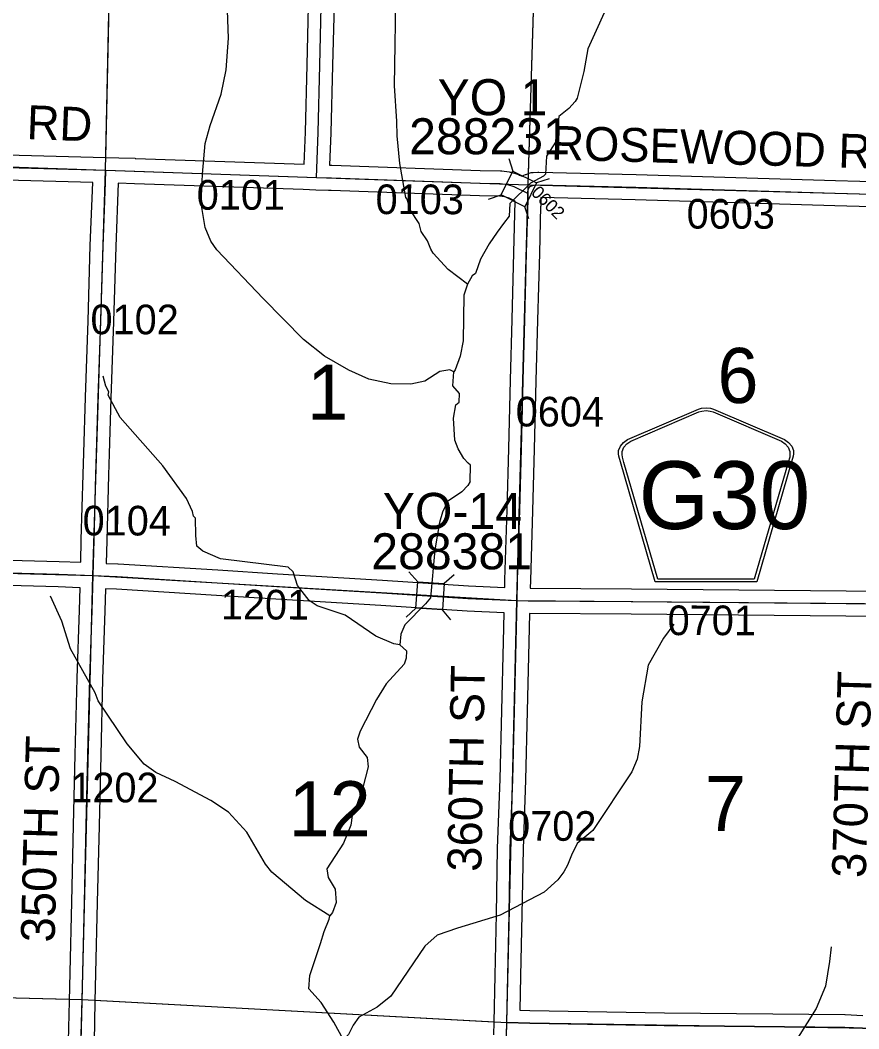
# Model space of a CAD drawing. Extents: x -132.8 to -73.3, y -60 to -26.
# Drawn here: x -104.932 to -102.953, y -40.869 to -38.489 of the extents above; entities that cross this region are included whole.
import ezdxf

# ---------------------------------------------------------------- set-up
doc = ezdxf.new("R2010")
doc.units = 0
for name, color, linetype in [('tdCoHydroRiver', 7, 'Continuous'), ('tdCoSecRdNmbr', 7, 'Continuous'), ('tdCoSecRdTxt', 7, 'Continuous'), ('tdCoSecRteBand', 7, 'Continuous'), ('tdCoSecRteCL', 7, 'Continuous'), ('tdCoSectLine', 7, 'Continuous'), ('tdCoSectLinePart', 7, 'Continuous'), ('tdCoSectNmbr', 7, 'Continuous'), ('tdCoShieldCoRteHrd', 7, 'Continuous'), ('tdCoStrucSec', 7, 'Continuous'), ('tdCoStrucSecCoName', 7, 'Continuous'), ('tdCoStrucSecFHWANum', 7, 'Continuous'), ('tdCoSurfAsphalt', 7, 'Continuous'), ('tdCoSurfEarth', 7, 'Continuous'), ('tdCoSurfGravel', 7, 'Continuous'), ('tdCoTwpBndry', 7, 'Continuous'), ('tdCoTwpBndryShd', 7, 'Continuous')]:
    doc.layers.add(name, color=color, linetype=linetype)

msp = doc.modelspace()

# ---------------------------------------------------------------- linework, layer by layer
at = {"layer": 'tdCoHydroRiver'}
for points in [[(-103.9085, -39.3192), (-103.9179, -39.3142), (-103.9416, -39.3184), (-103.9769, -39.3412), (-104.0102, -39.3483), (-104.0575, -39.3472), (-104.1093, -39.3365), (-104.1562, -39.3148), (-104.2138, -39.2819), (-104.2633, -39.2428), (-104.3588, -39.1459), (-104.4681, -39.0313), (-104.4819, -39.0104), (-104.4953, -38.9786), (-104.505, -38.9216), (-104.5017, -38.8522), (-104.4953, -38.7798), (-104.4832, -38.7375), (-104.4578, -38.664), (-104.4454, -38.6059), (-104.4404, -38.5319), (-104.4452, -38.3993)], [(-103.8767, -39.1117), (-103.9217, -39.0775), (-103.957, -39.0388), (-103.9631, -39.0292), (-103.9706, -39.0101), (-103.9858, -38.9877), (-103.9901, -38.9686), (-104.0114, -38.9366), (-104.0187, -38.9112), (-104.0218, -38.9079), (-104.0356, -38.8272), (-104.042, -38.7623), (-104.0427, -38.7276), (-104.0486, -38.6439), (-104.0443, -38.3979)], [(-103.5346, -38.4273), (-103.5928, -38.5569), (-103.6018, -38.6103), (-103.6175, -38.6731), (-103.6224, -38.6808), (-103.6369, -38.6978), (-103.661, -38.7162), (-103.6671, -38.7745), (-103.69, -38.8102), (-103.6925, -38.8527), (-103.6973, -38.8574), (-103.7277, -38.874), (-103.7761, -38.9218), (-103.7784, -38.9518), (-103.7914, -38.9688), (-103.806, -38.989), (-103.8256, -39.0169), (-103.8453, -39.0528), (-103.8571, -39.0872), (-103.8657, -39.0926)], [(-103.8657, -39.0926), (-103.8767, -39.1117)], [(-103.8767, -39.1117), (-103.8853, -39.1384), (-103.8862, -39.2456), (-103.8934, -39.2817), (-103.9052, -39.3145), (-103.9085, -39.3192)], [(-103.8746, -39.5347), (-103.885, -39.5232), (-103.8987, -39.5008), (-103.906, -39.4802), (-103.9095, -39.428), (-103.904, -39.3966), (-103.896, -39.3905), (-103.8955, -39.37), (-103.9109, -39.3523), (-103.9085, -39.3192)], [(-104.0359, -39.9629), (-104.0501, -39.9609), (-104.0923, -39.9426), (-104.1653, -39.8935), (-104.231, -39.8714), (-104.2496, -39.8583), (-104.2772, -39.823), (-104.2875, -39.7912), (-104.2998, -39.7799), (-104.4587, -39.7603), (-104.5009, -39.7419), (-104.5148, -39.7305), (-104.5174, -39.7052), (-104.518, -39.6642), (-104.5226, -39.6593), (-104.5255, -39.6482), (-104.539, -39.6179), (-104.5955, -39.5409), (-104.6954, -39.4265), (-104.7241, -39.3737), (-104.7223, -39.3659), (-104.7299, -39.3531), (-104.7357, -39.3293)], [(-103.8697, -39.5775), (-103.8689, -39.5396), (-103.8746, -39.5347)], [(-103.8697, -39.5775), (-103.8759, -39.5875)], [(-103.8759, -39.5875), (-103.89, -39.602), (-103.9237, -39.6248), (-103.9354, -39.6498), (-103.9423, -39.6749), (-103.9533, -39.7393), (-103.9639, -39.8526), (-103.9752, -39.8665), (-104.0238, -39.9158), (-104.0338, -39.9377), (-104.0359, -39.9629)], [(-104.2011, -40.6025), (-104.2587, -40.5664), (-104.3376, -40.4998), (-104.3529, -40.4805), (-104.3968, -40.4053), (-104.4399, -40.3585), (-104.4819, -40.3307), (-104.566, -40.2861), (-104.6113, -40.2645), (-104.6392, -40.2449), (-104.6791, -40.1966), (-104.7477, -40.0956), (-104.7551, -40.0765), (-104.8126, -39.9726), (-104.8331, -39.9074), (-104.8601, -39.8484)], [(-103.3897, -39.9148), (-103.4141, -39.9474), (-103.4502, -40.0112), (-103.4648, -40.0977), (-103.4703, -40.2032), (-103.4757, -40.2331), (-103.489, -40.2627), (-103.5805, -40.4011), (-103.6175, -40.4318), (-103.6307, -40.4599), (-103.6407, -40.4833), (-103.649, -40.4989), (-103.6636, -40.5175), (-103.6958, -40.5467), (-103.7996, -40.6012), (-103.9001, -40.6319)], [(-104.0359, -39.9629), (-104.0205, -39.9774), (-104.0209, -39.9948), (-104.026, -40.0089), (-104.0681, -40.0552), (-104.0911, -40.0925), (-104.1292, -40.1673), (-104.136, -40.186), (-104.1317, -40.2051), (-104.1133, -40.2292), (-104.1107, -40.2513), (-104.1229, -40.2999), (-104.1415, -40.3515), (-104.1481, -40.3656), (-104.1519, -40.3891), (-104.1686, -40.4313), (-104.208, -40.4919), (-104.2053, -40.5125), (-104.1886, -40.5397), (-104.1862, -40.5713), (-104.1946, -40.5947), (-104.2011, -40.6025)], [(-104.1687, -40.8951), (-104.1914, -40.8535), (-104.2218, -40.807), (-104.251, -40.7748), (-104.2487, -40.7433), (-104.2232, -40.6682), (-104.2147, -40.64), (-104.2029, -40.6103), (-104.2011, -40.6025)], [(-103.9001, -40.6319), (-103.9482, -40.648), (-103.9772, -40.6741), (-104.0573, -40.7921), (-104.0895, -40.8181), (-104.1327, -40.8423), (-104.1458, -40.8609), (-104.1573, -40.8827), (-104.1687, -40.8951)], [(-103.0186, -40.6756), (-103.0225, -40.7102), (-103.0317, -40.7684), (-103.0534, -40.8215), (-103.1139, -40.9164)]]:
    msp.add_lwpolyline(points, dxfattribs=at)
at = {"layer": 'tdCoSecRteBand'}
for points in [[(-104.2616, -38.829), (-104.2585, -38.7531), (-104.2546, -38.5943), (-104.2504, -38.4214)], [(-104.1904, -38.423), (-104.1946, -38.5958), (-104.1946, -38.5958), (-104.1946, -38.5958), (-104.1985, -38.7549), (-104.1985, -38.7551), (-104.1985, -38.7553), (-104.2017, -38.8311), (-104.1961, -38.8313), (-104.1961, -38.8313), (-104.1961, -38.8313), (-103.8464, -38.8437), (-103.7982, -38.8446), (-103.7966, -38.8447), (-103.795, -38.8449), (-103.778, -38.8471), (-103.7756, -38.8474), (-103.7733, -38.8481), (-103.7583, -38.8525), (-103.7558, -38.8533), (-103.7534, -38.8545), (-103.7477, -38.8573), (-103.7472, -38.8566), (-103.7396, -38.8536), (-103.7378, -38.8529), (-103.7307, -38.8502), (-103.7264, -38.8485), (-103.7218, -38.8482), (-103.7104, -38.8474), (-103.7091, -38.8474), (-103.7077, -38.8474), (-103.4788, -38.8533), (-103.4788, -38.8533), (-103.4787, -38.8533), (-103.0083, -38.8674), (-102.8362, -38.8718)], [(-105.6878, -38.4728), (-105.693, -38.6461), (-105.6968, -38.7794), (-105.6968, -38.7799), (-105.6963, -38.78), (-105.641, -38.7825), (-105.1394, -38.802), (-104.7591, -38.8124), (-104.7292, -38.8132), (-104.6993, -38.8138), (-104.6993, -38.814), (-104.6991, -38.814), (-104.6602, -38.815), (-104.6601, -38.8151), (-104.6599, -38.8151), (-104.2616, -38.829)], [(-104.7888, -39.7685), (-104.7874, -39.7153), (-104.7874, -39.7152), (-104.7874, -39.7152), (-104.783, -39.5613), (-104.783, -39.5613), (-104.783, -39.5613), (-104.7815, -39.5104), (-104.7775, -39.3793), (-104.7775, -39.3792), (-104.7775, -39.3791), (-104.7714, -39.1987), (-104.7662, -39.0212), (-104.7662, -39.0211), (-104.7662, -39.021), (-104.7606, -38.8723), (-105.1412, -38.862)], [(-103.7885, -39.8276), (-103.788, -39.81), (-103.788, -39.81), (-103.788, -39.8099), (-103.7831, -39.6449), (-103.7831, -39.6449), (-103.7831, -39.6449), (-103.7787, -39.5), (-103.7752, -39.3386), (-103.7752, -39.3385), (-103.7752, -39.3384), (-103.7713, -39.1957), (-103.7713, -39.1957), (-103.7713, -39.1956), (-103.7668, -39.0376), (-103.7635, -38.9165), (-103.7778, -38.9093), (-103.7881, -38.9063), (-103.8011, -38.9046), (-103.8478, -38.9036), (-103.848, -38.9036), (-103.8482, -38.9036), (-104.1982, -38.8913), (-104.204, -38.8911), (-104.2041, -38.8911), (-104.2042, -38.8913), (-104.234, -38.89), (-104.2639, -38.889), (-104.6619, -38.875), (-104.7006, -38.874), (-104.7062, -39.0231), (-104.7114, -39.2005), (-104.7114, -39.2006), (-104.7114, -39.2007), (-104.7176, -39.3811), (-104.7215, -39.5122), (-104.723, -39.563), (-104.7274, -39.7168), (-104.7288, -39.7709), (-104.7014, -39.7721), (-104.7011, -39.7721), (-104.7008, -39.7721), (-104.4651, -39.7866), (-104.3245, -39.7953), (-104.0769, -39.8103), (-104.0769, -39.8103), (-104.0768, -39.8103), (-103.8739, -39.8236), (-103.7885, -39.8276)], [(-102.8381, -38.9318), (-103.0099, -38.9273), (-103.0099, -38.9273), (-103.01, -38.9273), (-103.4805, -38.9133), (-103.7034, -38.9075), (-103.7034, -38.9129), (-103.7034, -38.9133), (-103.7034, -38.928), (-103.7038, -38.928), (-103.7068, -39.0392), (-103.7068, -39.0392), (-103.7068, -39.0393), (-103.7113, -39.1973), (-103.7152, -39.34), (-103.7187, -39.5014), (-103.7187, -39.5016), (-103.7187, -39.5017), (-103.7231, -39.6467), (-103.7281, -39.8116), (-103.7285, -39.8295), (-103.4897, -39.831), (-103.4896, -39.831), (-103.4896, -39.831), (-102.9831, -39.8357), (-102.878, -39.8363)], [(-105.3655, -39.7526), (-104.84, -39.7664), (-104.8398, -39.7664), (-104.8395, -39.7664), (-104.7888, -39.7685)], [(-104.8175, -40.8989), (-104.8152, -40.8038), (-104.8136, -40.7368), (-104.8099, -40.5699), (-104.8099, -40.5698), (-104.8099, -40.5698), (-104.8057, -40.3893), (-104.8057, -40.3893), (-104.8057, -40.3893), (-104.8017, -40.2221), (-104.8017, -40.2221), (-104.8017, -40.222), (-104.797, -40.0423), (-104.797, -40.0421), (-104.797, -40.042), (-104.7916, -39.8811), (-104.7903, -39.8289), (-104.7903, -39.8285), (-104.7907, -39.8284), (-104.8418, -39.8264), (-105.367, -39.8125)], [(-103.8143, -40.8836), (-103.8135, -40.8537), (-103.8112, -40.7436), (-103.8112, -40.7435), (-103.8112, -40.7435), (-103.8078, -40.5986), (-103.8053, -40.4436), (-103.8053, -40.4433), (-103.8053, -40.443), (-103.7994, -40.2804), (-103.7952, -40.1183), (-103.7917, -39.9559), (-103.7917, -39.9558), (-103.7917, -39.9558), (-103.79, -39.8879), (-103.79, -39.8877), (-103.7902, -39.8877), (-103.7902, -39.8876), (-103.8769, -39.8835), (-103.8772, -39.8835), (-103.8775, -39.8835), (-104.0806, -39.8702), (-104.3282, -39.8552), (-104.3282, -39.8552), (-104.3282, -39.8552), (-104.4687, -39.8465), (-104.4688, -39.8465), (-104.4688, -39.8465), (-104.7042, -39.832), (-104.7303, -39.8309), (-104.7316, -39.8828), (-104.7316, -39.8829), (-104.7316, -39.883), (-104.7371, -40.0439), (-104.7417, -40.2236), (-104.7457, -40.3907), (-104.7499, -40.5712), (-104.7536, -40.7381), (-104.7536, -40.7382), (-104.7536, -40.7382), (-104.7552, -40.8053), (-104.7575, -40.9005)], [(-102.8793, -39.8963), (-102.9835, -39.8957), (-102.9836, -39.8957), (-102.9836, -39.8957), (-103.4901, -39.891), (-103.73, -39.8895), (-103.7317, -39.9572), (-103.7352, -40.1197), (-103.7352, -40.1198), (-103.7352, -40.1198), (-103.7394, -40.2821), (-103.7394, -40.2822), (-103.7394, -40.2824), (-103.7453, -40.4449), (-103.7478, -40.5997), (-103.7478, -40.5998), (-103.7478, -40.5999), (-103.7512, -40.7449), (-103.7529, -40.8251), (-103.7529, -40.8252), (-103.7289, -40.8259), (-103.4116, -40.8315), (-102.986, -40.836), (-102.9856, -40.836), (-102.9851, -40.836), (-102.9436, -40.8377)]]:
    msp.add_lwpolyline(points, dxfattribs=at)
at = {"layer": 'tdCoSecRteCL'}
for points in [[(-104.2329, -38.8601), (-104.2285, -38.7541), (-104.2246, -38.595), (-104.2204, -38.4222), (-104.2152, -38.2606), (-104.2113, -38.0846), (-104.2066, -37.9139), (-104.2054, -37.8609)], [(-105.7276, -38.8086), (-105.6422, -38.8125), (-105.1404, -38.832), (-104.7299, -38.8432)], [(-104.7595, -39.7997), (-104.7574, -39.716), (-104.753, -39.5622), (-104.7515, -39.5113), (-104.7476, -39.3802), (-104.7414, -39.1996), (-104.7362, -39.0221), (-104.7305, -38.8719), (-104.7299, -38.8432)], [(-104.7299, -38.8432), (-104.661, -38.845), (-104.2329, -38.8601)], [(-104.2329, -38.8601), (-104.1971, -38.8613), (-103.8472, -38.8736), (-103.7989, -38.8746), (-103.7818, -38.8769), (-103.7668, -38.8813), (-103.7334, -38.898)], [(-103.7334, -38.898), (-103.7334, -38.8929), (-103.7324, -38.8863), (-103.7287, -38.8816), (-103.7269, -38.8809), (-103.7198, -38.8781), (-103.7085, -38.8774), (-103.4796, -38.8833), (-103.0091, -38.8974), (-102.807, -38.9026)], [(-103.7593, -39.8587), (-103.758, -39.8108), (-103.7531, -39.6458), (-103.7487, -39.5008), (-103.7452, -39.3393), (-103.7413, -39.1965), (-103.7368, -39.0384), (-103.7334, -38.9129), (-103.7334, -38.898)], [(-105.7626, -39.7732), (-105.3663, -39.7826), (-104.8408, -39.7964), (-104.7595, -39.7997)], [(-104.7995, -41.3033), (-104.7971, -41.2191), (-104.7922, -41.0499), (-104.7875, -40.8997), (-104.7852, -40.8046), (-104.7836, -40.7375), (-104.7799, -40.5705), (-104.7757, -40.39), (-104.7717, -40.2228), (-104.767, -40.043), (-104.7616, -39.882), (-104.7595, -39.7997)], [(-104.7595, -39.7997), (-104.7027, -39.802), (-104.4669, -39.8166), (-104.3263, -39.8252), (-104.0788, -39.8403), (-103.8755, -39.8536), (-103.7804, -39.858), (-103.7593, -39.8587)], [(-103.7835, -40.8545), (-103.7812, -40.7442), (-103.7778, -40.5992), (-103.7753, -40.4441), (-103.7694, -40.2813), (-103.7652, -40.119), (-103.7617, -39.9565), (-103.7593, -39.8587)], [(-103.7593, -39.8587), (-103.7333, -39.8595), (-103.4899, -39.861), (-102.9833, -39.8657), (-102.8481, -39.8665)], [(-103.81, -41.8535), (-103.8083, -41.7947), (-103.8037, -41.6337), (-103.7992, -41.4914), (-103.7955, -41.356), (-103.7918, -41.2034), (-103.7886, -41.0542), (-103.7842, -40.888), (-103.7835, -40.8545)], [(-103.7835, -40.8545), (-103.7296, -40.8559), (-103.412, -40.8615), (-102.9863, -40.866), (-102.9444, -40.8677), (-102.8751, -40.8687)]]:
    msp.add_lwpolyline(points, dxfattribs=at)
at = {"layer": 'tdCoSectLine'}
for points in [[(-104.7303, -38.8432), (-104.7088, -37.8441)], [(-103.7331, -38.8774), (-103.7022, -37.8785)], [(-105.728, -38.8086), (-104.7303, -38.8432)], [(-104.7599, -39.7997), (-104.7303, -38.8432)], [(-104.7303, -38.8432), (-103.7331, -38.8774)], [(-103.7596, -39.8587), (-103.7331, -38.8774)], [(-103.7331, -38.8774), (-102.8073, -38.9026)], [(-105.7629, -39.7732), (-104.7599, -39.7997)], [(-104.7855, -40.8), (-104.7599, -39.7997)], [(-104.7599, -39.7997), (-103.7596, -39.8587)], [(-103.7839, -40.8545), (-103.7596, -39.8587)], [(-103.7596, -39.8587), (-102.8485, -39.8665)], [(-105.7881, -40.775), (-104.7855, -40.8)], [(-104.8134, -41.8034), (-104.7855, -40.8)], [(-104.7855, -40.8), (-103.7839, -40.8545)], [(-103.8104, -41.8535), (-103.7839, -40.8545)], [(-103.7839, -40.8545), (-102.8754, -40.8687)]]:
    msp.add_lwpolyline(points, dxfattribs=at)
at = {"layer": 'tdCoSectLinePart'}
for points in [[(-104.7297, -38.8132), (-104.7095, -37.8738)], [(-103.7323, -38.8507), (-103.7031, -37.9084)], [(-105.7575, -40.7758), (-104.8155, -40.7993)], [(-104.7555, -40.8016), (-103.8141, -40.8528)]]:
    msp.add_lwpolyline(points, dxfattribs=at)
at = {"layer": 'tdCoShieldCoRteHrd'}
for points in [[(-103.4334, -39.8143), (-103.5153, -39.5314), (-103.5192, -39.5182), (-103.5199, -39.5123), (-103.5199, -39.5045), (-103.5157, -39.4942), (-103.5084, -39.4857), (-103.4988, -39.479), (-103.3315, -39.4067), (-103.324, -39.405), (-103.3136, -39.4041), (-103.3032, -39.405), (-103.2957, -39.4067), (-103.1284, -39.479), (-103.1188, -39.4857), (-103.1115, -39.4942), (-103.1073, -39.5045), (-103.1073, -39.5123), (-103.108, -39.5182), (-103.1119, -39.5314), (-103.1938, -39.8143)], [(-103.4275, -39.8079), (-103.5072, -39.5327), (-103.511, -39.52), (-103.5117, -39.5144), (-103.5117, -39.5069), (-103.5076, -39.497), (-103.5006, -39.4888), (-103.4914, -39.4824), (-103.3308, -39.413), (-103.3236, -39.4114), (-103.3136, -39.4105), (-103.3036, -39.4114), (-103.2964, -39.413), (-103.1358, -39.4824), (-103.1266, -39.4888), (-103.1196, -39.497), (-103.1155, -39.5069), (-103.1155, -39.5144), (-103.1162, -39.52), (-103.12, -39.5327), (-103.1997, -39.8079)]]:
    msp.add_lwpolyline(points, close=True, dxfattribs=at)
at = {"layer": 'tdCoStrucSec'}
for points in [[(-103.7792, -38.8156), (-103.7693, -38.8453), (-103.7133, -38.8732)], [(-103.8269, -38.9111), (-103.7973, -38.9012), (-103.7693, -38.8453)], [(-103.6837, -38.8633), (-103.7133, -38.8732), (-103.7413, -38.9292)], [(-103.7316, -38.9582), (-103.7413, -38.9292), (-103.7973, -38.9012)], [(-104.0144, -39.791), (-103.9938, -39.8145), (-103.9314, -39.8186)], [(-103.9079, -39.798), (-103.9314, -39.8186), (-103.9355, -39.881)], [(-104.0214, -39.8976), (-103.9979, -39.8769), (-103.9938, -39.8145)], [(-103.9153, -39.904), (-103.9355, -39.881), (-103.9979, -39.8769)]]:
    msp.add_lwpolyline(points, dxfattribs=at)
at = {"layer": 'tdCoSurfAsphalt'}
msp.add_lwpolyline([(-105.7626, -39.7732), (-105.3663, -39.7826), (-104.8408, -39.7964), (-104.7595, -39.7997), (-104.7027, -39.802), (-104.4669, -39.8166), (-104.3263, -39.8252), (-104.0788, -39.8403), (-103.8755, -39.8536), (-103.7804, -39.858), (-103.7593, -39.8587), (-103.7333, -39.8595), (-103.4899, -39.861), (-102.9833, -39.8657), (-102.8481, -39.8665), (-102.8176, -39.8667), (-102.4768, -39.8748), (-101.9661, -39.8886), (-101.848, -39.8912)], dxfattribs=at)
at = {"layer": 'tdCoSurfEarth'}
for points in [[(-104.7515, -39.5113), (-104.7476, -39.3802), (-104.7414, -39.1996), (-104.7362, -39.0221), (-104.7305, -38.8719), (-104.7299, -38.8432)], [(-102.9032, -41.8692), (-102.8998, -41.7531), (-102.8939, -41.6066), (-102.8902, -41.4453), (-102.885, -41.2663), (-102.8813, -41.0976), (-102.8759, -40.9306), (-102.8751, -40.8687), (-102.9444, -40.8677), (-102.9863, -40.866), (-103.412, -40.8615), (-103.7296, -40.8559), (-103.7835, -40.8545)]]:
    msp.add_lwpolyline(points, dxfattribs=at)
at = {"layer": 'tdCoSurfGravel'}
for points in [[(-104.2329, -38.8601), (-104.2285, -38.7541), (-104.2246, -38.595), (-104.2204, -38.4222), (-104.2152, -38.2606), (-104.2113, -38.0846), (-104.2066, -37.9139), (-104.2054, -37.8609)], [(-105.7276, -38.8086), (-105.6422, -38.8125), (-105.1404, -38.832), (-104.7299, -38.8432), (-104.661, -38.845), (-104.2329, -38.8601), (-104.1971, -38.8613), (-103.8472, -38.8736), (-103.7989, -38.8746), (-103.7818, -38.8769), (-103.7668, -38.8813), (-103.7334, -38.898)], [(-103.7334, -38.898), (-103.7334, -38.8929), (-103.7324, -38.8863), (-103.7287, -38.8816), (-103.7269, -38.8809)], [(-103.7269, -38.8809), (-103.7198, -38.8781), (-103.7085, -38.8774), (-103.4796, -38.8833), (-103.0091, -38.8974), (-102.807, -38.9026)], [(-103.7842, -40.888), (-103.7835, -40.8545), (-103.7812, -40.7442), (-103.7778, -40.5992), (-103.7753, -40.4441), (-103.7694, -40.2813), (-103.7652, -40.119), (-103.7617, -39.9565), (-103.7593, -39.8587), (-103.758, -39.8108), (-103.7531, -39.6458), (-103.7487, -39.5008), (-103.7452, -39.3393), (-103.7413, -39.1965), (-103.7368, -39.0384), (-103.7334, -38.9129), (-103.7334, -38.898)], [(-104.7595, -39.7997), (-104.7574, -39.716), (-104.753, -39.5622), (-104.7515, -39.5113)], [(-104.7852, -40.8046), (-104.7836, -40.7375), (-104.7799, -40.5705), (-104.7757, -40.39), (-104.7717, -40.2228), (-104.767, -40.043), (-104.7616, -39.882), (-104.7595, -39.7997)], [(-104.8461, -42.8061), (-104.8432, -42.7019), (-104.8381, -42.5404), (-104.8317, -42.3713), (-104.8257, -42.1996), (-104.8193, -42.0122), (-104.8144, -41.859), (-104.813, -41.8034), (-104.81, -41.6847), (-104.8063, -41.5392), (-104.8016, -41.3745), (-104.7995, -41.3033), (-104.7971, -41.2191), (-104.7922, -41.0499), (-104.7875, -40.8997), (-104.7852, -40.8046)]]:
    msp.add_lwpolyline(points, dxfattribs=at)
at = {"layer": 'tdCoTwpBndry'}
msp.add_lwpolyline([(-103.7323, -38.8506), (-103.7031, -37.9085)], dxfattribs=at)
at = {"layer": 'tdCoTwpBndryShd'}
for points in [[(-104.2127, -56.7258), (-104.1847, -55.7261), (-104.1586, -54.7283), (-104.1372, -53.7315), (-104.1108, -52.7294), (-104.0911, -51.7284), (-104.0667, -50.813), (-104.0404, -49.8162), (-104.0121, -48.8204), (-103.9799, -47.8226), (-103.9402, -46.8308), (-103.9148, -45.8339), (-103.898, -44.8474), (-103.8674, -43.8493), (-103.8376, -42.8493), (-103.8104, -41.8535), (-103.7839, -40.8545), (-103.7596, -39.8587), (-103.7331, -38.8774), (-103.7022, -37.8785)], [(-106.7236, -38.7848), (-105.728, -38.8086), (-104.7303, -38.8432), (-103.7331, -38.8774), (-102.8073, -38.9026), (-101.8117, -38.9301), (-100.8159, -38.959), (-99.8163, -38.9833), (-98.8197, -39.0068), (-97.8233, -39.0296), (-96.8881, -39.0551), (-95.8911, -39.0794), (-94.8967, -39.1026), (-93.9077, -39.1227), (-92.9108, -39.1449), (-91.9134, -39.1669), (-90.9452, -39.1903), (-89.9443, -39.2161), (-88.9458, -39.2388), (-87.9547, -39.2627), (-86.9487, -39.2862), (-85.9517, -39.3085)]]:
    msp.add_lwpolyline(points, dxfattribs=at)

# ---------------------------------------------------------------- texts
at = {"layer": 'tdCoSecRdNmbr'}
for s, height, rotation, p in [('0101', 0.07, 359.9213, (-104.5152, -38.9362)), ('0103', 0.07, 359.9218, (-104.0932, -38.9467)), ('0602', 0.03, 314.9219, (-103.7282, -38.8982)), ('0603', 0.07, 359.9222, (-103.3594, -38.9809)), ('0102', 0.07, 359.9212, (-104.7658, -39.2302)), ('0604', 0.07, 359.922, (-103.7626, -39.4478)), ('0104', 0.07, 359.9212, (-104.7844, -39.705)), ('1201', 0.07, 359.9218, (-104.4583, -39.9032)), ('0701', 0.07, 359.9222, (-103.4042, -39.9403)), ('1202', 0.07, 359.9211, (-104.8135, -40.3348)), ('0702', 0.07, 359.9219, (-103.7805, -40.4255))]:
    msp.add_text(s, height=height, rotation=rotation, dxfattribs=at).set_placement(p)
at = {"layer": 'tdCoSecRdTxt'}
for s, rotation, p in [('ROSEWOOD RD', 357.804, (-105.5944, -38.7435)), ('ROSEWOOD RD', 358.4334, (-103.6796, -38.8181)), ('360TH ST', 88.9846, (-103.8439, -40.4992)), ('370TH ST', 88.3564, (-102.9368, -40.514)), ('350TH ST', 88.5396, (-104.8504, -40.6662))]:
    msp.add_text(s, height=0.08, rotation=rotation, dxfattribs=at).set_placement(p)
at = {"layer": 'tdCoSectNmbr'}
for s, rotation, p in [('6', 359.9222, (-103.2867, -39.3925)), ('1', 359.9214, (-104.2545, -39.4319)), ('7', 359.9222, (-103.3164, -40.4026)), ('12', 359.9214, (-104.2982, -40.415))]:
    msp.add_text(s, height=0.13, rotation=rotation, dxfattribs=at).set_placement(p)
at = {"layer": 'tdCoShieldCoRteHrd'}
msp.add_text('G30', height=0.16, dxfattribs=at).set_placement((-103.4724, -39.69))
at = {"layer": 'tdCoStrucSecCoName'}
for s, p in [('YO 1', (-103.9469, -38.7133)), ('YO-14', (-104.0762, -39.6897))]:
    msp.add_text(s, height=0.085, dxfattribs=at).set_placement(p)
at = {"layer": 'tdCoStrucSecFHWANum'}
for s, p in [('288231', (-104.0141, -38.8055)), ('288381', (-104.1033, -39.785))]:
    msp.add_text(s, height=0.085, dxfattribs=at).set_placement(p)

doc.saveas('drawing.dxf')
